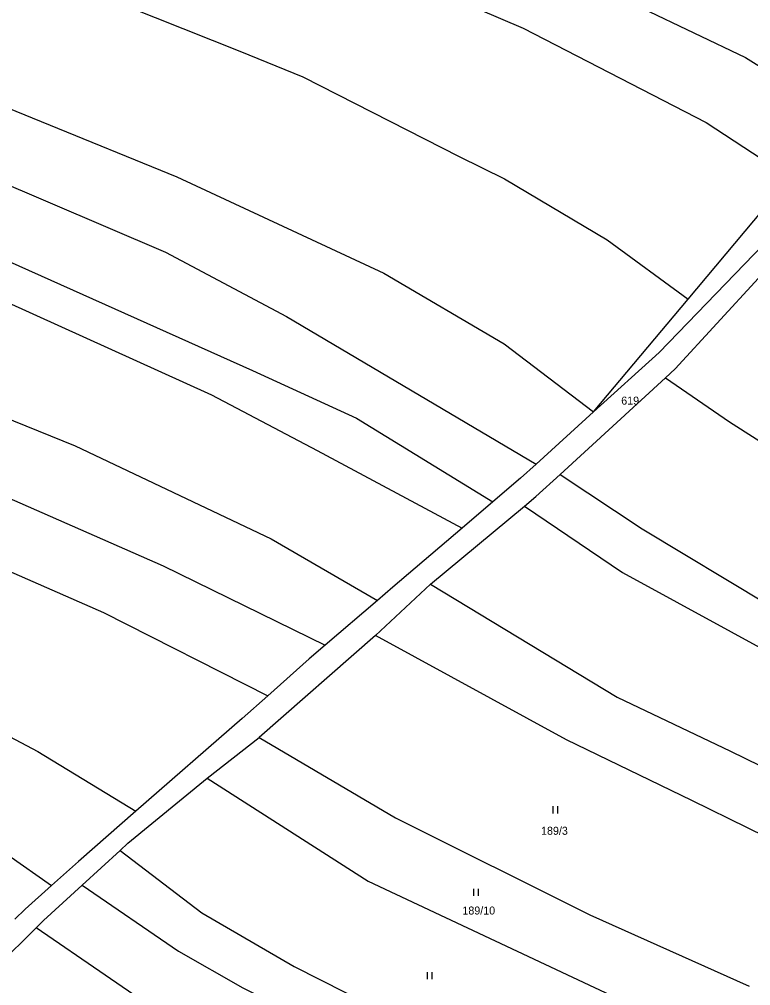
# Model space of a CAD drawing. Extents: x -757266 to -753360, y -1162585 to -1157740.
# Drawn here: x -755337.9 to -755182.6, y -1161770.1 to -1161564.9 of the extents above; entities that cross this region are included whole.
import ezdxf

# ---------------------------------------------------------------- set-up
doc = ezdxf.new("R2010")
doc.units = 0
for name, color, linetype in [('Hranice parcel', 7, 'Continuous'), ('Parcelní čísla', 7, 'Continuous'), ('Značky kultur', 7, 'Continuous')]:
    doc.layers.add(name, color=color, linetype=linetype)

msp = doc.modelspace()

# ---------------------------------------------------------------- linework, layer by layer
at = {"layer": 'Hranice parcel'}
for p, q in [((-755195.84, -1161624.28), (-755174.18, -1161598.43)), ((-755215.93, -1161648.26), (-755195.84, -1161624.28)), ((-755223.01, -1161661.51), (-755200.64, -1161641)), ((-755215.93, -1161648.26), (-755228.13, -1161659.31)), ((-755237.32, -1161667.34), (-755243.86, -1161672.92)), ((-755250.6, -1161684.8), (-755230.6, -1161668.24)), ((-755262.23, -1161695.7), (-755250.6, -1161684.8)), ((-755261.82, -1161688.27), (-755272.91, -1161697.76)), ((-755262.23, -1161695.7), (-755286.99, -1161717.36)), ((-755298.01, -1161726.01), (-755286.99, -1161717.36)), ((-755324.56, -1161748.74), (-755316.52, -1161741.37)), ((-755355.71, -1161778.8), (-755334.37, -1161757.83))]:
    msp.add_line(p, q, dxfattribs=at)
for points in [[(-755881.76, -1161287.97), (-755839.92, -1161302.7), (-755808.2, -1161317.92), (-755739.2, -1161347.36), (-755634.65, -1161393.8), (-755559.31, -1161427.76), (-755467.05, -1161466.45), (-755370.47, -1161508.25), (-755305.48, -1161534.89), (-755230.91, -1161566.78), (-755192, -1161586.81), (-755174.18, -1161598.43)], [(-755834.49, -1161288.58), (-755813.12, -1161299.38), (-755739.2, -1161330.21), (-755569.77, -1161406.86), (-755458.43, -1161454.18), (-755363.44, -1161494.61), (-755238.5, -1161546.72), (-755183.62, -1161572.99), (-755158.67, -1161588.55)], [(-755882.19, -1161319.92), (-755846.68, -1161331.3), (-755788.42, -1161355.36), (-755624.13, -1161428.46), (-755522.06, -1161476.59), (-755479.31, -1161493.47), (-755332.93, -1161554.95), (-755291.06, -1161571.64), (-755277.71, -1161577.1), (-755244.45, -1161594.02), (-755234.86, -1161598.72), (-755213.06, -1161611.69), (-755195.84, -1161624.28)], [(-755886.74, -1161351.5), (-755851.44, -1161362.39), (-755823.58, -1161372.63), (-755748.53, -1161402.21), (-755703.86, -1161422.74), (-755566.78, -1161487.06), (-755524.65, -1161505.58), (-755391.02, -1161563.08), (-755304.42, -1161598.32), (-755260.47, -1161618.79), (-755234.89, -1161633.82), (-755215.93, -1161648.26)], [(-755888.11, -1161365.27), (-755866.45, -1161370.73), (-755835.86, -1161381.13), (-755757.66, -1161412.01), (-755646.16, -1161464.44), (-755549.88, -1161509.28), (-755430.43, -1161561.5), (-755306.86, -1161614.33), (-755281.17, -1161628), (-755228.13, -1161659.31)], [(-755889.7, -1161378.03), (-755859.1, -1161387.12), (-755759.51, -1161427.37), (-755647.16, -1161479.18), (-755515.19, -1161541), (-755380.9, -1161598.05), (-755288.41, -1161639.44), (-755266.26, -1161649.59), (-755237.32, -1161667.34)], [(-755890.61, -1161386.74), (-755869.88, -1161392.67), (-755820.48, -1161410.96), (-755718.65, -1161453.42), (-755665.88, -1161479.01), (-755553.05, -1161532), (-755477.89, -1161565.95), (-755373.05, -1161610.19), (-755297.06, -1161644.65), (-755274.63, -1161656.46), (-755243.86, -1161672.92)], [(-755892.89, -1161406.89), (-755850.17, -1161422.42), (-755779.06, -1161451.98), (-755634.33, -1161519.26), (-755503.79, -1161578.89), (-755386.71, -1161630.9), (-755326.03, -1161655.42), (-755284.43, -1161675.19), (-755261.82, -1161688.27)], [(-755892.54, -1161421.57), (-755867.71, -1161430.33), (-755791.73, -1161461.56), (-755748.48, -1161481.27), (-755612.94, -1161544.82), (-755515.47, -1161589.6), (-755468.37, -1161610.25), (-755307.39, -1161680.97), (-755272.91, -1161697.76)], [(-755891.29, -1161436.99), (-755870.09, -1161443.31), (-755786.81, -1161479.58), (-755750.28, -1161496.46), (-755622.77, -1161555.18), (-755538.15, -1161595.38), (-755482.94, -1161619.4), (-755320.06, -1161690.83), (-755285.14, -1161708.53)], [(-755880.56, -1161469.53), (-755866.2, -1161474.35), (-755794.39, -1161505.26), (-755743.31, -1161529.74), (-755615.6, -1161590.14), (-755500.37, -1161643.41), (-755448.3, -1161666.04), (-755370.47, -1161701.14), (-755333.96, -1161720.38), (-755313.13, -1161733.06)], [(-755853.46, -1161501.54), (-755831.78, -1161510.22), (-755748.22, -1161548.68), (-755631.49, -1161604.75), (-755509.83, -1161660.8), (-755424.9, -1161697.33), (-755394.64, -1161712), (-755349.72, -1161735.8), (-755331.06, -1161748.82)], [(-755089.41, -1161569.29), (-755115.24, -1161575.25), (-755140.56, -1161584.36), (-755159.03, -1161594.51), (-755169.79, -1161602.28), (-755201.96, -1161635.61), (-755215.93, -1161648.26)], [(-755200.64, -1161641), (-755198.56, -1161639.09), (-755180.87, -1161619.82)], [(-755200.64, -1161641), (-755187.05, -1161650.32), (-755163.63, -1161665.29), (-755135.46, -1161677.31)], [(-755228.13, -1161659.31), (-755231.46, -1161662.33), (-755237.32, -1161667.34)], [(-755230.6, -1161668.24), (-755228.18, -1161666.24), (-755223.01, -1161661.51)], [(-755223.01, -1161661.51), (-755205.58, -1161673.05), (-755178.78, -1161689.19), (-755148.94, -1161702.6)], [(-755230.6, -1161668.24), (-755209.81, -1161682.38), (-755175.12, -1161701.24), (-755159.12, -1161709.4), (-755106.58, -1161731.85)], [(-755243.86, -1161672.92), (-755258.55, -1161685.47), (-755261.82, -1161688.27)], [(-755250.6, -1161684.8), (-755210.89, -1161708.83), (-755186.86, -1161720.32), (-755171.31, -1161727.85), (-755114.56, -1161752)], [(-755171.38, -1161742.36), (-755195.07, -1161730.74), (-755221.67, -1161717.88), (-755262.23, -1161695.7)], [(-755272.91, -1161697.76), (-755276.36, -1161700.71), (-755285.14, -1161708.53)], [(-755285.14, -1161708.53), (-755290.6, -1161713.39), (-755313.13, -1161733.06)], [(-755286.99, -1161717.36), (-755257.99, -1161734.47), (-755216.7, -1161755.07), (-755182.88, -1161770.19)], [(-755316.52, -1161741.37), (-755314.84, -1161739.83), (-755298.01, -1161726.01)], [(-755298.01, -1161726.01), (-755263.84, -1161747.87), (-755188.77, -1161783.13)], [(-755313.13, -1161733.06), (-755325.35, -1161743.74), (-755331.06, -1161748.82)], [(-755316.52, -1161741.37), (-755299.15, -1161754.63), (-755279.51, -1161766.05), (-755257.58, -1161777.13), (-755232.09, -1161789.46), (-755198.52, -1161803.81)], [(-755331.06, -1161748.82), (-755336.68, -1161753.82), (-755338.85, -1161756)], [(-755334.37, -1161757.83), (-755332.75, -1161756.24), (-755324.56, -1161748.74)], [(-755324.56, -1161748.74), (-755304.09, -1161762.77), (-755290.44, -1161770.54), (-755251.07, -1161790.37), (-755202.34, -1161811.8)], [(-755208.09, -1161823.82), (-755263.74, -1161799.52), (-755305.01, -1161777.94), (-755334.37, -1161757.83)]]:
    msp.add_lwpolyline(points, dxfattribs=at)
at = {"layer": 'Značky kultur'}
for p, q in [((-755224.501, -1161733.51), (-755224.501, -1161732.01)), ((-755223.5, -1161733.51), (-755223.5, -1161732.01)), ((-755241.371, -1161751), (-755241.371, -1161749.5)), ((-755240.37, -1161751), (-755240.37, -1161749.5)), ((-755251.201, -1161768.7), (-755251.201, -1161767.2)), ((-755250.2, -1161768.7), (-755250.2, -1161767.2))]:
    msp.add_line(p, q, dxfattribs=at)

# ---------------------------------------------------------------- texts
at = {"layer": 'Parcelní čísla'}
for s, p in [('619', (-755210.05, -1161646.7)), ('189/3', (-755227.08, -1161738.05)), ('189/10', (-755243.79, -1161754.99))]:
    msp.add_text(s, height=1.7, dxfattribs=at).set_placement(p)

doc.saveas('drawing.dxf')
